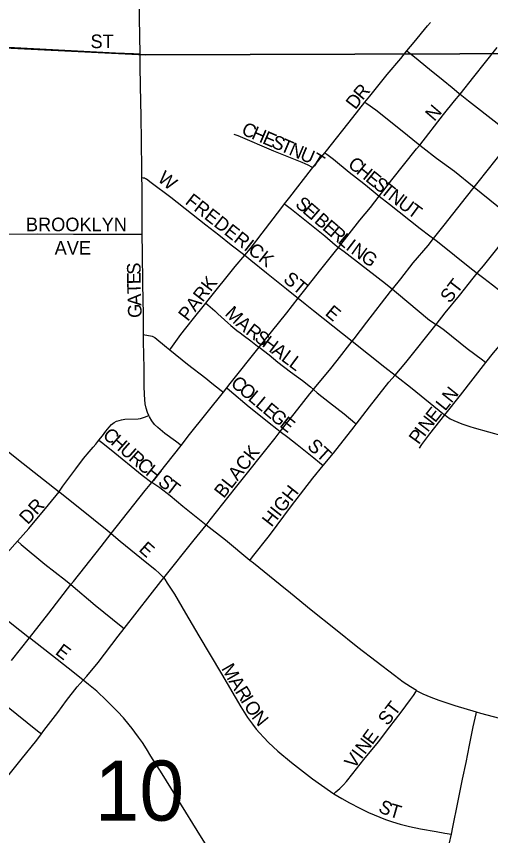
# Model space of a CAD drawing. Extents: x 1985906 to 2360102, y 891258 to 1222054.
# Drawn here: x 2190162 to 2191906, y 1081752 to 1084764 of the extents above; entities that cross this region are included whole.
import ezdxf

# ---------------------------------------------------------------- set-up
doc = ezdxf.new("R2010")
doc.units = 0
for name, color, linetype in [('GM_X_City_Street', 7, 'Continuous'), ('GM_X_City_Street_Text', 7, 'Continuous'), ('GM_X_Section', 7, 'Continuous'), ('GM_X_Section_Text', 7, 'Continuous')]:
    doc.layers.add(name, color=color, linetype=linetype)

msp = doc.modelspace()

# ---------------------------------------------------------------- linework, layer by layer
at = {"layer": 'GM_X_City_Street'}
for points in [[(2190616.9, 1084626.6), (2190615.2, 1084757.7), (2190613.6, 1084862.8), (2190613.4, 1084935.6), (2190611.7, 1085022), (2190611, 1085100.1), (2190610.2, 1085165)], [(2191598.7, 1084636.6), (2191624.9, 1084668.7), (2191674.6, 1084728.9), (2191685.2, 1084741.3)], [(2190084.6, 1084652.5), (2190526.3, 1084630.3), (2190592.5, 1084627.6), (2190616.9, 1084626.6)], [(2190623.9, 1084171), (2190623.4, 1084202.8), (2190621.9, 1084300.9), (2190620.7, 1084398.8), (2190619.5, 1084447.4), (2190617.6, 1084576.5), (2190616.9, 1084626.6)], [(2191444.1, 1084448.2), (2191461.5, 1084470.1), (2191526.2, 1084549.9), (2191575.8, 1084608.7), (2191598.7, 1084636.6)], [(2191598.7, 1084636.6), (2191604.6, 1084632.1), (2191626.3, 1084615.5), (2191681.7, 1084569.8), (2191731.8, 1084529), (2191764.6, 1084502.2), (2191789.2, 1084481.9), (2191794, 1084477.8)], [(2191794, 1084477.8), (2191844.5, 1084541.5), (2191930.4, 1084649.7)], [(2191645.5, 1084290.5), (2191733.6, 1084402.8), (2191774, 1084453), (2191794, 1084477.8)], [(2191794, 1084477.8), (2191825.4, 1084453.8), (2191930.1, 1084371.1), (2191993.5, 1084320.8)], [(2191297.1, 1084262.4), (2191303.1, 1084269.9), (2191399.8, 1084392.5), (2191444.1, 1084448.2)], [(2191444.1, 1084448.2), (2191451.4, 1084443.1), (2191484, 1084420.6), (2191575.3, 1084348.3), (2191645.5, 1084290.5)], [(2190961.7, 1084331.1), (2190976.1, 1084325.2), (2191107.8, 1084269), (2191211.5, 1084227.8), (2191233.8, 1084218), (2191248.1, 1084210.3), (2191252.7, 1084207.8)], [(2191846.2, 1084135.4), (2191860.9, 1084153.8), (2191926.5, 1084237), (2191977.1, 1084301.2), (2191993.5, 1084320.8)], [(2191496.8, 1084103.3), (2191542.7, 1084162.4), (2191634.2, 1084276.3), (2191645.5, 1084290.5)], [(2191645.5, 1084290.5), (2191657.3, 1084281.3), (2191707.7, 1084242.4), (2191773.1, 1084194.1), (2191846.2, 1084135.4)], [(2191252.7, 1084207.8), (2191297.1, 1084262.4)], [(2191297.1, 1084262.4), (2191304, 1084257.1), (2191327.9, 1084238.8), (2191386.4, 1084191.4), (2191439.9, 1084149.1), (2191474.1, 1084121.2), (2191496.8, 1084103.3)], [(2191148.8, 1084074.4), (2191168.3, 1084099.4), (2191248.1, 1084202.3), (2191252.7, 1084207.8)], [(2190623.9, 1084171), (2190628, 1084170.4), (2190633.4, 1084169.6), (2190637.3, 1084168.3), (2190641.2, 1084166.1), (2190658.3, 1084153.3), (2190730, 1084098.6), (2190858.8, 1083997.9), (2190906.4, 1083960.4), (2190952.5, 1083924.1), (2191001.9, 1083885.2)], [(2190625.3, 1083962.8), (2190625.2, 1084025.8), (2190624.7, 1084074.2), (2190624.2, 1084137.9), (2190623.9, 1084171)], [(2191696.4, 1083946.5), (2191735.3, 1083996.1), (2191817, 1084100.5), (2191846.2, 1084135.4)], [(2191846.2, 1084135.4), (2191986.4, 1084022.4), (2192008.7, 1084007.1)], [(2191346.5, 1083914.4), (2191425.8, 1084014), (2191464.3, 1084061.5), (2191496.8, 1084103.3)], [(2191496.8, 1084103.3), (2191534.1, 1084073.3), (2191647.3, 1083983.8), (2191683.2, 1083956.6), (2191696.4, 1083946.5)], [(2191001.9, 1083885.2), (2191023.3, 1083910.5), (2191066.6, 1083966.8), (2191134.6, 1084056.1), (2191148.8, 1084074.4)], [(2191148.8, 1084074.4), (2191154.4, 1084070), (2191173.9, 1084055.3), (2191296.2, 1083956.7), (2191334.9, 1083924.2), (2191346.5, 1083914.4)], [(2191857.4, 1083819.5), (2191879.7, 1083846.7), (2191987, 1083979.6), (2192008.7, 1084007.1)], [(2190086.4, 1083963.1), (2190116.1, 1083963.3), (2190239.1, 1083963.8), (2190371.6, 1083963.5), (2190479.1, 1083963.2), (2190577.8, 1083963.4), (2190602.3, 1083963.1), (2190625.3, 1083962.8)], [(2190629.9, 1083593.8), (2190629.3, 1083666.3), (2190627.5, 1083780.5), (2190625.5, 1083895), (2190625.3, 1083960.5), (2190625.3, 1083962.8)], [(2191545.2, 1083760.2), (2191576.1, 1083799.1), (2191621.7, 1083857.1), (2191676, 1083921), (2191696.4, 1083946.5)], [(2191696.4, 1083946.5), (2191710.5, 1083935.6), (2191835.9, 1083835.7), (2191857.4, 1083819.5)], [(2191198.4, 1083727.2), (2191217.8, 1083752.2), (2191281.8, 1083833.2), (2191335.5, 1083900.5), (2191346.5, 1083914.4)], [(2191346.5, 1083914.4), (2191367.3, 1083899.6), (2191389.9, 1083882.3), (2191519.3, 1083781.1), (2191545.2, 1083760.2)], [(2190858.9, 1083709.6), (2190867.6, 1083720.4), (2190966.6, 1083844.2), (2191001.9, 1083885.2)], [(2191001.9, 1083885.2), (2191024.7, 1083867.3), (2191081.7, 1083821.4), (2191155.3, 1083761.8), (2191193.1, 1083731.3), (2191198.4, 1083727.2)], [(2191706, 1083630.9), (2191739.7, 1083673.7), (2191791.3, 1083737.3), (2191841.8, 1083801.4), (2191857.4, 1083819.5)], [(2191857.4, 1083819.5), (2191881, 1083801.7), (2191913.7, 1083777.1), (2191941, 1083755), (2191976.9, 1083725.3), (2192036.7, 1083677.4), (2192043.1, 1083672.2)], [(2191396.9, 1083569.2), (2191403.9, 1083578.2), (2191450.5, 1083638.9), (2191538.3, 1083751.8), (2191545.2, 1083760.2)], [(2191545.2, 1083760.2), (2191560, 1083748.6), (2191681.7, 1083646.9), (2191706, 1083630.9)], [(2191054.6, 1083547.3), (2191074.5, 1083572.3), (2191157.3, 1083674.3), (2191198.4, 1083727.2)], [(2191198.4, 1083727.2), (2191224.5, 1083706.6), (2191254.6, 1083682.2), (2191396.9, 1083569.2)], [(2190726.4, 1083538), (2190730.1, 1083543.1), (2190767.2, 1083594.2), (2190808.2, 1083646.8), (2190858.9, 1083709.6)], [(2190858.9, 1083709.6), (2190866.4, 1083703), (2190891.5, 1083680.8), (2190903.6, 1083669.6), (2190915.7, 1083658.6), (2190927.6, 1083647.8), (2190939.3, 1083637.5), (2190950.9, 1083627.7), (2190973.5, 1083609.1), (2190985, 1083600.1), (2190996, 1083591.8), (2191024.3, 1083570.9), (2191049.2, 1083551.5), (2191054.6, 1083547.3)], [(2191889.2, 1083491.1), (2191916.7, 1083526.6), (2191952.3, 1083568.2), (2191981, 1083598.8), (2192015.5, 1083637.9), (2192043.1, 1083672.2)], [(2191555.1, 1083444.7), (2191594.5, 1083490.6), (2191706, 1083630.9)], [(2191706, 1083630.9), (2191717.9, 1083623.1), (2191736.8, 1083609.8), (2191819.9, 1083542.9), (2191876.4, 1083500.8), (2191889.2, 1083491.1)], [(2190629.9, 1083593.8), (2190634.3, 1083593), (2190655.4, 1083589.4), (2190661.1, 1083587.7), (2190666.6, 1083585.4), (2190671.3, 1083582.6), (2190714.2, 1083547.8), (2190726.4, 1083538)], [(2190649.3, 1083295.8), (2190644.2, 1083307), (2190639.1, 1083323.1), (2190635.9, 1083339.5), (2190632.9, 1083372.3), (2190632.1, 1083405.2), (2190631.5, 1083470.6), (2190630.1, 1083568.5), (2190629.9, 1083593.8)], [(2190935.7, 1083397.5), (2190948.8, 1083414), (2191054.6, 1083547.3)], [(2191054.6, 1083547.3), (2191091.5, 1083518.8), (2191123.4, 1083492), (2191170, 1083456.8), (2191214.3, 1083424.9), (2191244.2, 1083401.1), (2191255.1, 1083391.7)], [(2191255.1, 1083391.7), (2191264, 1083402.4), (2191313.2, 1083463.4), (2191341.8, 1083498.7), (2191396.9, 1083569.2)], [(2191396.9, 1083569.2), (2191517.1, 1083474.2), (2191555.1, 1083444.7)], [(2190726.4, 1083538), (2190791.9, 1083484.9), (2190858.6, 1083433.4), (2190881.1, 1083415), (2190915.1, 1083388.2), (2190923.3, 1083381.8)], [(2191738.1, 1083298.2), (2191795.7, 1083370.9), (2191889.2, 1083491.1)], [(2191412.3, 1083264.3), (2191460.4, 1083327.6), (2191532.5, 1083419.2), (2191555.1, 1083444.7)], [(2191555.1, 1083444.7), (2191617.4, 1083396.1), (2191730.8, 1083303.4), (2191738.1, 1083298.2)], [(2190923.3, 1083381.8), (2190935.7, 1083397.5)], [(2190935.7, 1083397.5), (2190945.8, 1083389), (2191018, 1083328.1), (2191059.5, 1083294.8), (2191091.8, 1083269.3), (2191120.1, 1083247.2), (2191132.6, 1083237.7)], [(2191132.6, 1083237.7), (2191160.1, 1083273.2), (2191196.8, 1083319.9), (2191241.9, 1083375.7), (2191255.1, 1083391.7)], [(2191255.1, 1083391.7), (2191268.3, 1083379.8), (2191313.3, 1083344), (2191368.1, 1083302.3), (2191406.9, 1083269), (2191412.3, 1083264.3)], [(2190768, 1083186.4), (2190799.4, 1083225.9), (2190923.3, 1083381.8)], [(2190465.8, 1083205.4), (2190479, 1083221.8), (2190491.5, 1083238.9), (2190502.8, 1083253.1), (2190512.4, 1083263.3), (2190522, 1083270.9), (2190530.4, 1083275.2), (2190539.7, 1083278.4), (2190549.3, 1083280.7), (2190561.5, 1083282.4), (2190610.3, 1083283.6), (2190618.4, 1083284.8), (2190633.8, 1083290.3), (2190649.3, 1083295.8)], [(2190768, 1083186.4), (2190747.7, 1083201.3), (2190707.9, 1083230.5), (2190682.5, 1083251.8), (2190670.7, 1083263.7), (2190660.1, 1083277.1), (2190651.3, 1083291.6), (2190649.3, 1083295.8)], [(2191644.6, 1083175.8), (2191653.3, 1083189.8), (2191683, 1083229.3), (2191738.1, 1083298.2)], [(2191738.1, 1083298.2), (2191743.8, 1083294), (2191757.8, 1083284.5), (2191771.2, 1083277.8), (2191785.6, 1083271.2), (2191800.4, 1083265.6), (2191830.2, 1083255.3), (2191845.3, 1083250.7), (2191951.4, 1083221.4), (2192012.4, 1083204), (2192074.7, 1083186.4), (2192216, 1083146.2), (2192311.7, 1083119.7), (2192420.4, 1083088.6), (2192536, 1083056.3), (2192647.7, 1083025.1)], [(2191290.6, 1083112.3), (2191328, 1083158), (2191404.6, 1083254.3), (2191412.3, 1083264.3)], [(2190859.8, 1082893.6), (2190875.2, 1082912.1), (2190968, 1083030.9), (2191113.4, 1083213.5), (2191132.6, 1083237.7)], [(2191132.6, 1083237.7), (2191160, 1083217.1), (2191194.6, 1083190), (2191255.9, 1083140.5), (2191277.3, 1083123.2), (2191290.6, 1083112.3)], [(2190078.4, 1083205.1), (2190100.8, 1083187.2), (2190187.6, 1083119.5), (2190319.1, 1083015.9)], [(2190319.1, 1083015.9), (2190323.2, 1083021.7), (2190333.4, 1083035.9), (2190380.7, 1083099.6), (2190409.5, 1083138.2), (2190429.6, 1083162.7), (2190444.1, 1083179.7), (2190454.3, 1083191), (2190465.8, 1083205.4)], [(2190465.8, 1083205.4), (2190474.8, 1083198.4), (2190510.6, 1083170.3), (2190624.9, 1083077.1), (2190659.7, 1083050)], [(2190659.7, 1083050), (2190768, 1083186.4)], [(2191020.7, 1082763.5), (2191030.9, 1082776.4), (2191092.6, 1082855.2), (2191174, 1082964.1), (2191252.4, 1083065.6), (2191290.6, 1083112.3)], [(2190511.1, 1082861.8), (2190636.2, 1083020.6), (2190659.7, 1083050)], [(2190859.8, 1082893.6), (2190853.6, 1082898.4), (2190774.1, 1082961.6), (2190727.4, 1083000.6), (2190689.1, 1083029.7), (2190659.7, 1083050)], [(2190165.9, 1082834), (2190207.4, 1082881), (2190280, 1082967.7), (2190319.1, 1083015.9)], [(2190319.1, 1083015.9), (2190328.1, 1083008.9), (2190445.9, 1082915.6), (2190496.2, 1082874.1), (2190511.1, 1082861.8)], [(2190704.1, 1082699.2), (2190815.7, 1082839.5), (2190859.8, 1082893.6)], [(2191020.7, 1082763.5), (2190930.9, 1082837.6), (2190859.8, 1082893.6)], [(2190362.5, 1082674.5), (2190371.6, 1082686.2), (2190473.8, 1082814.4), (2190511.1, 1082861.8)], [(2190511.1, 1082861.8), (2190544.3, 1082834.5), (2190622.7, 1082770.2), (2190673.1, 1082729.6), (2190688.6, 1082715.9), (2190700, 1082704.5), (2190704.1, 1082699.2)], [(2190006.7, 1082640), (2190021.7, 1082665), (2190027.1, 1082673.6), (2190032.8, 1082681.1), (2190063.5, 1082718.8), (2190128.2, 1082791.2), (2190165.9, 1082834)], [(2190165.9, 1082834), (2190180.1, 1082822.2), (2190266.6, 1082750), (2190342.5, 1082690.3), (2190362.5, 1082674.5)], [(2191634.2, 1082284.5), (2191611.4, 1082298.3), (2191585.1, 1082316.2), (2191552.2, 1082340.2), (2191485.5, 1082391.9), (2191418.3, 1082442.7), (2191336.3, 1082509.5), (2191246.5, 1082580.8), (2191169.8, 1082642.7), (2191131.9, 1082674), (2191033.7, 1082752.7), (2191020.7, 1082763.5)], [(2190558.1, 1082512.5), (2190654, 1082635.8), (2190693.4, 1082686), (2190704.1, 1082699.2)], [(2190704.1, 1082699.2), (2190708.2, 1082693.9), (2190716.8, 1082680.2), (2190743.4, 1082639.1), (2190784.7, 1082569.6), (2190832.8, 1082486.5), (2190916.3, 1082346.5), (2190987.9, 1082225), (2191011.8, 1082186.3), (2191030, 1082161.1), (2191044.5, 1082142.8), (2191055.9, 1082129.3), (2191071.6, 1082111.9), (2191089.8, 1082094), (2191123.8, 1082062.1), (2191173.8, 1082020.3), (2191251.4, 1081960.5), (2191317.9, 1081913.4), (2191330, 1081905.7)], [(2190210.5, 1082478.6), (2190280.9, 1082569.8), (2190362.5, 1082674.5)], [(2190362.5, 1082674.5), (2190452.3, 1082598.5), (2190516.1, 1082547), (2190541.5, 1082526.1), (2190558.1, 1082512.5)], [(2190006.7, 1082640), (2190036.5, 1082615.9), (2190096.6, 1082568.3), (2190210.5, 1082478.6)], [(2190407.5, 1082323.6), (2190421.8, 1082338.4), (2190462.7, 1082388.3), (2190536.3, 1082484.4), (2190558.1, 1082512.5)], [(2190144.2, 1082395.5), (2190210.5, 1082478.6)], [(2190407.5, 1082323.6), (2190376.3, 1082348.7), (2190311.9, 1082399.2), (2190210.5, 1082478.6)], [(2190254.1, 1082125.9), (2190263, 1082137.6), (2190314.1, 1082204.8), (2190347, 1082248), (2190385.7, 1082298.2), (2190407.5, 1082323.6)], [(2190892.4, 1081665.9), (2190827.6, 1081770.9), (2190770, 1081863.3), (2190730.7, 1081927.8), (2190698.2, 1081979), (2190657, 1082044), (2190640.6, 1082070.3), (2190625.6, 1082093.5), (2190610.9, 1082113.8), (2190597.4, 1082132.5), (2190588, 1082145.3), (2190577.2, 1082158.9), (2190555.5, 1082185.1), (2190533.9, 1082208), (2190515.8, 1082226.7), (2190500.7, 1082241.5), (2190483, 1082258.8), (2190468.7, 1082272), (2190457.5, 1082282.2), (2190446.3, 1082291.9), (2190427.2, 1082307.5), (2190407.5, 1082323.6)], [(2190054.2, 1082283.7), (2190125.8, 1082228.2), (2190240, 1082137.2), (2190254.1, 1082125.9)], [(2191330, 1081905.7), (2191337.3, 1081912.2), (2191351.9, 1081925.3), (2191365, 1081938.2), (2191376.1, 1081951), (2191399.6, 1081979.3), (2191440, 1082030.8), (2191493.4, 1082096.9), (2191535.7, 1082150.9), (2191577.8, 1082205.2), (2191612, 1082251.9), (2191622.2, 1082266.6), (2191631.1, 1082279.9), (2191634.2, 1082284.5)], [(2191854.1, 1082205.6), (2191775.3, 1082228.2), (2191717.1, 1082248), (2191687.5, 1082259.3), (2191657.8, 1082272.2), (2191636.3, 1082283.2), (2191634.2, 1082284.5)], [(2191761.8, 1081756.4), (2191767.3, 1081782.5), (2191785.7, 1081872.7), (2191802.7, 1081959.3), (2191816.1, 1082020.9), (2191828.6, 1082084.4), (2191842, 1082151.8), (2191852.8, 1082199.6), (2191854.1, 1082205.6)], [(2192300.8, 1082088), (2192187.1, 1082118.1), (2192028.6, 1082159.1), (2191870, 1082201), (2191854.1, 1082205.6)], [(2190105.6, 1081938.9), (2190180.1, 1082031), (2190236.8, 1082103), (2190254.1, 1082125.9)], [(2191330, 1081905.7), (2191359.2, 1081887.4), (2191387.6, 1081871.5), (2191425.6, 1081852.1), (2191457.7, 1081837), (2191498.6, 1081819.7), (2191519.7, 1081811.2), (2191545.8, 1081802.4), (2191574, 1081794), (2191607.8, 1081785.3), (2191648.2, 1081776.5), (2191706.3, 1081766.1), (2191738.5, 1081760.5), (2191761.8, 1081756.4)], [(2191572, 1080919.1), (2191579, 1080923.6), (2191586.2, 1080930.2), (2191591.1, 1080938), (2191595.6, 1080947.8), (2191599.3, 1080958), (2191602.6, 1080972.1), (2191608, 1080996), (2191616.6, 1081035.8), (2191627.3, 1081095.2), (2191643.5, 1081174.3), (2191658.2, 1081250.2), (2191682.4, 1081372.1), (2191709.2, 1081499.8), (2191735.2, 1081628), (2191753.9, 1081719.5), (2191761.8, 1081756.4)]]:
    msp.add_lwpolyline(points, dxfattribs=at)
at = {"layer": 'GM_X_Section'}
for points in [[(2193286.1, 1089664.6), (2193335.5, 1084631.1), (2190635.5, 1084622.7), (2187898.2, 1084758.1), (2187760.6, 1089602.3), (2188310.6, 1089607.3), (2190477.9, 1089632), (2192609.7, 1089656.2)], [(2187898.2, 1084758.1), (2190635.5, 1084622.7), (2193335.5, 1084631.1), (2193397.1, 1079349.8), (2190176.7, 1079340.8), (2187896.4, 1079414.3)]]:
    msp.add_lwpolyline(points, close=True, dxfattribs=at)

# ---------------------------------------------------------------- texts
at = {"layer": 'GM_X_City_Street_Text'}
for s, rotation, p in [('ST', 0, (2190434.8, 1084647)), ('R', 50.0731, (2191435.3, 1084452.8)), ('D', 52.5487, (2191408.9, 1084418.3)), ('N', 49.3961, (2191699.2, 1084375.3)), ('C', 335.8254, (2190986.4, 1084332)), ('H', 336.8496, (2191023.4, 1084315.5)), ('E', 336.8505, (2191063.9, 1084298.1)), ('S', 336.8674, (2191096.3, 1084284.3)), ('T', 336.8337, (2191128.6, 1084270.5)), ('N', 336.8496, (2191161, 1084256.6)), ('U', 336.8496, (2191201.5, 1084239.3)), ('T', 328.1133, (2191240.1, 1084222.9)), ('C', 320.9874, (2191377.9, 1084213.7)), ('H', 320.9769, (2191408.7, 1084188.8)), ('W', 321.3482, (2190678.2, 1084160.9)), ('E', 320.9817, (2191442.9, 1084161.1)), ('S', 320.982, (2191470.2, 1084138.9)), ('T', 320.982, (2191497.5, 1084116.8)), ('N', 322.3775, (2191525.9, 1084093.8)), ('FREDERICK', 321.9523, (2190779.6, 1084077.2)), ('S', 319.3128, (2191184.5, 1084068.3)), ('U', 323.4898, (2191561.6, 1084066.3)), ('E', 319.3128, (2191211.2, 1084045.4)), ('I', 319.3043, (2191237.9, 1084022.4)), ('T', 323.552, (2191597, 1084040.1)), ('BROOKLYN', 0, (2190197.2, 1083973.8)), ('B', 319.3046, (2191254.6, 1084008.1)), ('E', 319.3181, (2191284.6, 1083982.3)), ('R', 319.3214, (2191311.3, 1083959.3)), ('L', 319.9022, (2191341.8, 1083933.2)), ('AVE', 0, (2190302.8, 1083887.8)), ('I', 322.4195, (2191370.5, 1083909)), ('N', 324.3015, (2191389.4, 1083894.5)), ('G', 324.4639, (2191425.3, 1083868.7)), ('S', 90.0273, (2190619, 1083813.9)), ('E', 90.4372, (2190619.3, 1083778.8)), ('ST', 320.1819, (2191140.4, 1083791.2)), ('PARK', 52.5209, (2190792.9, 1083639.5)), ('ST', 52.4265, (2191756.1, 1083706.1)), ('T', 91.667, (2190620.3, 1083743.9)), ('A', 92.0332, (2190621.8, 1083700)), ('G', 92.0111, (2190623.4, 1083656)), ('M', 316.3268, (2190925.7, 1083667.2)), ('E', 320.1729, (2191294.4, 1083668)), ('A', 319.7566, (2190966.3, 1083628.6)), ('R', 322.9272, (2191002.2, 1083598.3)), ('S', 323.3565, (2191034.1, 1083574.1)), ('H', 323.3137, (2191062.4, 1083553.1)), ('A', 323.346, (2191097.7, 1083526.8)), ('L', 323.3159, (2191133, 1083500.6)), ('L', 323.3159, (2191161.2, 1083479.5)), ('C', 320.0545, (2190946.9, 1083408.4)), ('O', 320.0626, (2190977.2, 1083382.9)), ('LN', 51.3455, (2191738.8, 1083310.1)), ('L', 320.03, (2191011, 1083354.7)), ('L', 320.0615, (2191037.9, 1083332.1)), ('E', 320.0475, (2191064.9, 1083309.5)), ('G', 320.0626, (2191091.9, 1083286.8)), ('E', 51.8735, (2191702.2, 1083267.1)), ('E', 321.9032, (2191127, 1083257.5)), ('N', 52.2995, (2191675.3, 1083232.4)), ('C', 318.5056, (2190476.2, 1083219)), ('P', 53.8842, (2191641.7, 1083186.6)), ('I', 53.4711, (2191662.4, 1083214.9)), ('H', 318.4954, (2190505.9, 1083192.8)), ('U', 318.4925, (2190538.9, 1083163.6)), ('BLACK', 51.9109, (2190924.6, 1082989)), ('ST', 317.4879, (2191228.7, 1083179.3)), ('R', 318.498, (2190571.8, 1083134.5)), ('C', 319.2543, (2190602, 1083107.8)), ('H', 321.909, (2190634, 1083080.3)), ('S', 322.4198, (2190679.4, 1083044.8)), ('T', 322.4198, (2190707.3, 1083023.4)), ('HIGH', 51.8435, (2191100.6, 1082883.4)), ('DR', 47.1277, (2190203.9, 1082892.4)), ('E', 318.3665, (2190609.2, 1082800.1)), ('E', 322.9209, (2190302, 1082421)), ('M', 299.7765, (2190914.3, 1082366.3)), ('A', 301.5443, (2190941.4, 1082319.1)), ('R', 301.6867, (2190964.5, 1082281.5)), ('I', 301.6533, (2190985.3, 1082247.8)), ('ST', 52.4371, (2191527.3, 1082152.9)), ('O', 302.3248, (2190997.2, 1082228.5)), ('N', 309.28, (2191024.6, 1082185.9)), ('E', 53.6098, (2191471, 1082082.8)), ('N', 52.8285, (2191444, 1082047.1)), ('I', 52.8521, (2191430.7, 1082029.6)), ('V', 52.8285, (2191404.1, 1081994.5)), ('S', 334.8032, (2191489.9, 1081840.9)), ('T', 343.7773, (2191529.8, 1081822.9))]:
    msp.add_text(s, height=50, rotation=rotation, dxfattribs=at).set_placement(p)
at = {"layer": 'GM_X_Section_Text'}
msp.add_text('10', height=221, rotation=0, dxfattribs=at).set_placement((2190450.2, 1081806.5))

doc.saveas('drawing.dxf')
